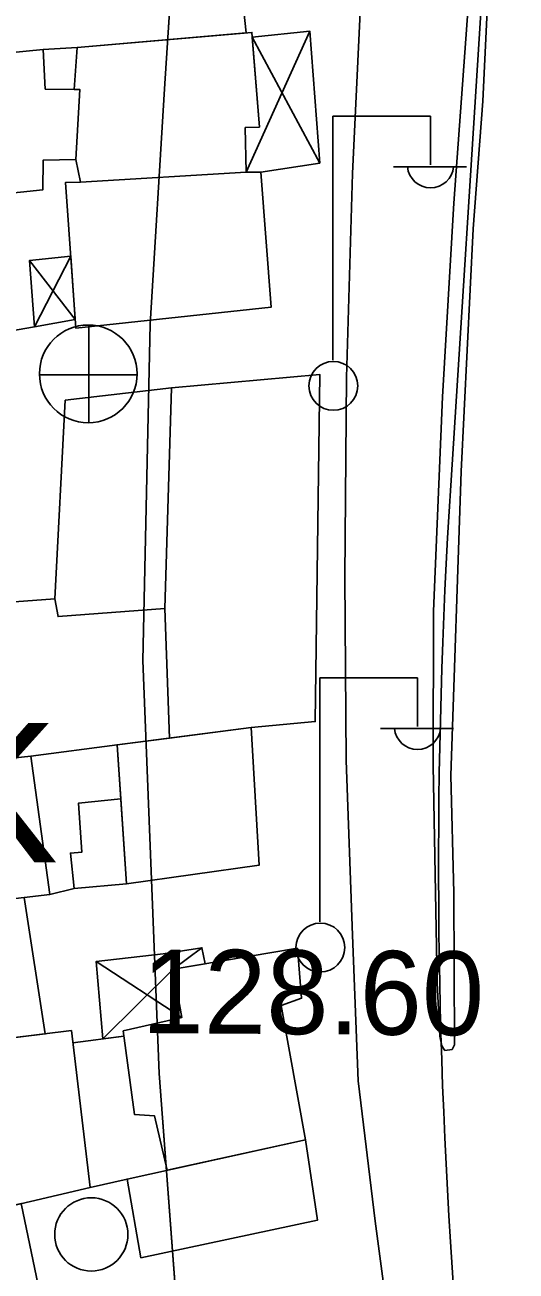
# Model space of a CAD drawing. Extents: x 417997 to 421451, y 4451742 to 4455216.
# Drawn here: x 420011.5 to 420046.7, y 4452584.5 to 4452673.8 of the extents above; entities that cross this region are included whole.
import ezdxf

# ---------------------------------------------------------------- set-up
doc = ezdxf.new("R2010")
doc.units = 0
for name, color, linetype in [('ADAKENARI', 7, 'Continuous'), ('B_Harabe', 7, 'Continuous'), ('B_Mesken', 7, 'Continuous'), ('B_Sundurma', 7, 'Continuous'), ('B_Teras', 7, 'Continuous'), ('KALDIRIM', 7, 'Continuous'), ('LJ_SEMBOL', 7, 'Continuous'), ('PL_TURZM', 7, 'Continuous'), ('S_Elektrik_Diregi', 7, 'Continuous'), ('S_Rogar_Kapagi', 7, 'Continuous'), ('S_Tek_Agac', 7, 'Continuous'), ('Sinir_Duvar_tek_tarafa_ait', 7, 'Continuous'), ('TR_TİCK', 7, 'Continuous'), ('Y_Yol_Kotu', 7, 'Continuous'), ('Yol_Insaat', 7, 'Continuous'), ('Yol_Sose', 7, 'Continuous')]:
    doc.layers.add(name, color=color, linetype=linetype)

msp = doc.modelspace()

# ---------------------------------------------------------------- linework, layer by layer
at = {"layer": 'ADAKENARI'}
for p, q in [((420023.788, 4452704.811), (420021.459, 4452669.207)), ((420023.788, 4452704.811), (420021.459, 4452669.207)), ((420021.459, 4452669.207), (420020.438, 4452652.348)), ((420021.459, 4452669.207), (420020.438, 4452652.348)), ((420020.438, 4452652.348), (420019.91, 4452628.227)), ((420020.438, 4452652.348), (420019.91, 4452628.227)), ((420019.91, 4452628.227), (420021.093, 4452598.649)), ((420019.91, 4452628.227), (420021.093, 4452598.649)), ((420021.093, 4452598.649), (420022.737, 4452576.698)), ((420021.093, 4452598.649), (420022.737, 4452576.698))]:
    msp.add_line(p, q, dxfattribs=at)
at = {"layer": 'B_Harabe'}
msp.add_lwpolyline([(420013.608, 4452577.74), (420011.198, 4452589.323), (420002.887, 4452587.383), (420002.349, 4452587.117), (420003.919, 4452578.141), (420003.442, 4452578.063), (420003.846, 4452575.684)], close=True, dxfattribs=at)
at = {"layer": 'B_Mesken'}
for points in [[(419992.073, 4452669.979), (419991.324, 4452682.084), (420026.062, 4452685.045), (420027.325, 4452673.209), (420015.2, 4452672.16), (420012.779, 4452672.022)], [(420015.409, 4452669.147), (420014.999, 4452669.152), (420015.2, 4452672.16), (420027.733, 4452673.245), (420028.278, 4452666.464), (420027.257, 4452666.42), (420027.333, 4452663.232), (420015.438, 4452662.509), (420015.107, 4452664.126)], [(420012.779, 4452672.022), (419992.073, 4452669.979), (419993.271, 4452659.926), (420012.739, 4452661.955), (420012.776, 4452664.089), (420015.107, 4452664.126), (420015.409, 4452669.147), (420012.924, 4452669.178)], [(420015.438, 4452662.509), (420014.359, 4452662.484), (420015.122, 4452652.041), (420029.11, 4452653.545), (420028.379, 4452663.216), (420027.333, 4452663.232)], [(420021.49, 4452631.972), (420021.976, 4452647.786), (420032.604, 4452648.74), (420032.28, 4452623.863), (420027.687, 4452623.441), (420021.827, 4452622.684)], [(420021.49, 4452631.972), (420013.842, 4452631.381), (420013.595, 4452632.655), (420014.349, 4452646.885), (420021.976, 4452647.786)], [(420008.967, 4452621.07), (420007.802, 4452632.223), (420013.595, 4452632.655), (420013.842, 4452631.381), (420021.49, 4452631.972), (420021.827, 4452622.684), (420018.07, 4452622.198), (420011.882, 4452621.378)], [(420018.735, 4452612.229), (420018.07, 4452622.198), (420027.687, 4452623.441), (420028.243, 4452613.568)], [(420011.882, 4452621.378), (420018.07, 4452622.198), (420018.327, 4452618.334), (420018.735, 4452612.229), (420014.994, 4452611.901), (420013.244, 4452611.476)], [(419998.585, 4452609.787), (419996.989, 4452619.806), (420011.882, 4452621.378), (420013.244, 4452611.476), (420011.406, 4452611.267)], [(420001.26, 4452600.052), (420000.227, 4452599.836), (419998.585, 4452609.787), (420011.406, 4452611.267), (420012.924, 4452601.488)], [(420021.656, 4452591.712), (420020.745, 4452595.625), (420019.312, 4452595.713), (420018.506, 4452601.694), (420022.704, 4452602.656), (420022.081, 4452606.112), (420031, 4452607.621), (420031.295, 4452604.043), (420029.832, 4452603.509), (420031.58, 4452593.894)], [(420001.26, 4452600.052), (420014.792, 4452601.718), (420016.129, 4452590.474), (420002.887, 4452587.383)], [(420019.763, 4452585.451), (420018.786, 4452591.081), (420031.58, 4452593.894), (420032.43, 4452588.128)]]:
    msp.add_lwpolyline(points, close=True, dxfattribs=at)
at = {"layer": 'B_Sundurma'}
for p, q in [((420031.883, 4452673.332), (420027.333, 4452663.232)), ((420027.76, 4452672.899), (420032.601, 4452663.875)), ((420014.745, 4452657.204), (420012.152, 4452652.152)), ((420011.795, 4452656.906), (420015.075, 4452652.676)), ((420022.081, 4452606.112), (420024.146, 4452607.657)), ((420016.573, 4452606.673), (420022.704, 4452602.656)), ((420017.044, 4452601.124), (420022.081, 4452606.112))]:
    msp.add_line(p, q, dxfattribs=at)
for points in [[(420027.76, 4452672.899), (420031.883, 4452673.332), (420032.601, 4452663.875), (420028.379, 4452663.216), (420027.333, 4452663.232), (420027.257, 4452666.42), (420028.278, 4452666.464)], [(420014.745, 4452657.204), (420011.795, 4452656.906), (420012.152, 4452652.152), (420015.075, 4452652.676)], [(420017.044, 4452601.124), (420016.573, 4452606.673), (420021.379, 4452607.226), (420024.146, 4452607.657), (420024.382, 4452606.501), (420022.081, 4452606.112), (420022.704, 4452602.656), (420018.506, 4452601.694), (420018.558, 4452601.312)]]:
    msp.add_lwpolyline(points, close=True, dxfattribs=at)
at = {"layer": 'B_Teras'}
msp.add_lwpolyline([(420018.332, 4452618.271), (420018.735, 4452612.229), (420014.994, 4452611.901), (420014.727, 4452614.443), (420015.53, 4452614.497), (420015.294, 4452618.009), (420018.327, 4452618.334)], close=True, dxfattribs=at)
at = {"layer": 'KALDIRIM'}
msp.add_line((420045.786, 4452700.443), (420041.985, 4452640.777), dxfattribs=at)
msp.add_line((420045.786, 4452700.443), (420041.985, 4452640.777), dxfattribs=at)
msp.add_arc((420469.119, 4452613.565), 428, 176.35468, 208.30241, dxfattribs=at)
msp.add_arc((420469.119, 4452613.565), 428, 176.35468, 208.30241, dxfattribs=at)
at = {"layer": 'PL_TURZM'}
msp.add_lwpolyline([(419958.536, 4452688.24), (419975.571, 4452485.883), (419976.118, 4452479.396), (420043.833, 4452477.118), (420040.606, 4452486.64), (420032.782, 4452517.199), (420030.683, 4452526.968), (420025.193, 4452558.481), (420023.738, 4452568.371), (420022.737, 4452576.698), (420021.093, 4452598.649), (420019.91, 4452628.227), (420020.438, 4452652.348), (420021.459, 4452669.207), (420023.788, 4452704.811), (420019.266, 4452708.582), (419962.966, 4452694.44), (419958.536, 4452688.24)], dxfattribs=at)
msp.add_lwpolyline([(419958.536, 4452688.24), (419975.571, 4452485.883), (419976.118, 4452479.396), (420043.833, 4452477.118), (420040.606, 4452486.64), (420032.782, 4452517.199), (420030.683, 4452526.968), (420025.193, 4452558.481), (420023.738, 4452568.371), (420022.737, 4452576.698), (420021.093, 4452598.649), (420019.91, 4452628.227), (420020.438, 4452652.348), (420021.459, 4452669.207), (420023.788, 4452704.811), (420019.266, 4452708.582), (419962.966, 4452694.44), (419958.536, 4452688.24)], dxfattribs=at)
at = {"layer": 'S_Elektrik_Diregi'}
for p, q in [((420033.541, 4452649.749), (420033.541, 4452667.249)), ((420033.541, 4452667.249), (420040.541, 4452667.249)), ((420040.541, 4452663.749), (420040.541, 4452667.249)), ((420037.881, 4452663.609), (420043.131, 4452663.609)), ((420032.607, 4452609.505), (420032.607, 4452627.005)), ((420032.607, 4452627.005), (420039.607, 4452627.005)), ((420039.607, 4452623.505), (420039.607, 4452627.005)), ((420036.947, 4452623.365), (420042.197, 4452623.365))]:
    msp.add_line(p, q, dxfattribs=at)
for centre in [(420033.577, 4452647.914), (420032.643, 4452607.67)]:
    msp.add_circle(centre, 1.75, dxfattribs=at)
for centre in [(420040.541, 4452663.762), (420039.608, 4452623.518)]:
    msp.add_arc(centre, 1.658, 184.83843, 355.14641, dxfattribs=at)
at = {"layer": 'S_Rogar_Kapagi'}
for p, q in [((420016.054, 4452645.248), (420016.054, 4452652.248)), ((420012.484, 4452648.713), (420019.484, 4452648.713))]:
    msp.add_line(p, q, dxfattribs=at)
msp.add_circle((420016.001, 4452648.777), 3.5, dxfattribs=at)
at = {"layer": 'S_Tek_Agac'}
msp.add_circle((420016.219, 4452587.116), 2.625, dxfattribs=at)
at = {"layer": 'Sinir_Duvar_tek_tarafa_ait'}
for points in [[(420012.152, 4452652.152), (420006.745, 4452651.222)], [(420014.894, 4452600.856), (420018.558, 4452601.312)], [(420018.786, 4452591.081), (420016.129, 4452590.474)]]:
    msp.add_lwpolyline(points, dxfattribs=at)
at = {"layer": 'TR_TİCK'}
msp.add_lwpolyline([(420019.266, 4452708.582), (419962.966, 4452694.44), (419958.536, 4452688.24), (419975.571, 4452485.883), (419976.118, 4452479.396), (420043.833, 4452477.118), (420040.606, 4452486.64), (420032.782, 4452517.199), (420030.683, 4452526.968), (420025.193, 4452558.481), (420023.738, 4452568.371), (420022.737, 4452576.698), (420021.093, 4452598.649), (420019.91, 4452628.227), (420020.438, 4452652.348), (420021.459, 4452669.207), (420023.788, 4452704.811), (420019.266, 4452708.582)], dxfattribs=at)
msp.add_lwpolyline([(420019.266, 4452708.582), (419962.966, 4452694.44), (419958.536, 4452688.24), (419975.571, 4452485.883), (419976.118, 4452479.396), (420043.833, 4452477.118), (420040.606, 4452486.64), (420032.782, 4452517.199), (420030.683, 4452526.968), (420025.193, 4452558.481), (420023.738, 4452568.371), (420022.737, 4452576.698), (420021.093, 4452598.649), (420019.91, 4452628.227), (420020.438, 4452652.348), (420021.459, 4452669.207), (420023.788, 4452704.811), (420019.266, 4452708.582)], dxfattribs=at)
at = {"layer": 'Yol_Insaat'}
for points in [[(420034.496, 4452621.063), (420034.391, 4452634.211), (420034.526, 4452648.521), (420034.951, 4452663.135), (420035.718, 4452679.239), (420036.84, 4452692.857), (420036.973, 4452710.879), (420038.151, 4452725.767), (420038.48, 4452730.299), (420038.354, 4452731.142)], [(420040.731, 4452620.727), (420040.747, 4452631.778), (420041.398, 4452647.131), (420042.223, 4452661.004), (420043.231, 4452675.066), (420044.211, 4452687.409), (420045.237, 4452705.268), (420045.402, 4452705.915), (420045.729, 4452706.083), (420046.226, 4452705.991), (420046.479, 4452705.144), (420045.78, 4452693.394), (420044.871, 4452680.338), (420044.299, 4452668.321), (420043.589, 4452659.165), (420042.739, 4452641.784), (420041.997, 4452620.007)], [(420040.731, 4452620.727), (420041.022, 4452605.12), (420041.208, 4452601.326), (420041.357, 4452600.622), (420041.567, 4452600.303), (420042.087, 4452600.368), (420042.253, 4452600.694), (420042.21, 4452611.582), (420041.997, 4452620.007)]]:
    msp.add_lwpolyline(points, dxfattribs=at)
at = {"layer": 'Yol_Sose'}
msp.add_lwpolyline([(420037.933, 4452577.866), (420036.567, 4452588.059), (420035.354, 4452598.117), (420034.952, 4452608.565), (420034.496, 4452621.063)], dxfattribs=at)

# ---------------------------------------------------------------- texts
at = {"layer": 'LJ_SEMBOL'}
msp.add_text('TICTK', height=10, dxfattribs=at).set_placement((419975.22, 4452613.766))
msp.add_text('TICTK', height=10, dxfattribs=at).set_placement((419975.22, 4452613.766))
at = {"layer": 'Y_Yol_Kotu'}
msp.add_text('128.60 ', height=6, rotation=359.61735, dxfattribs=at).set_placement((420019.826, 4452601.545))

doc.saveas('drawing.dxf')
